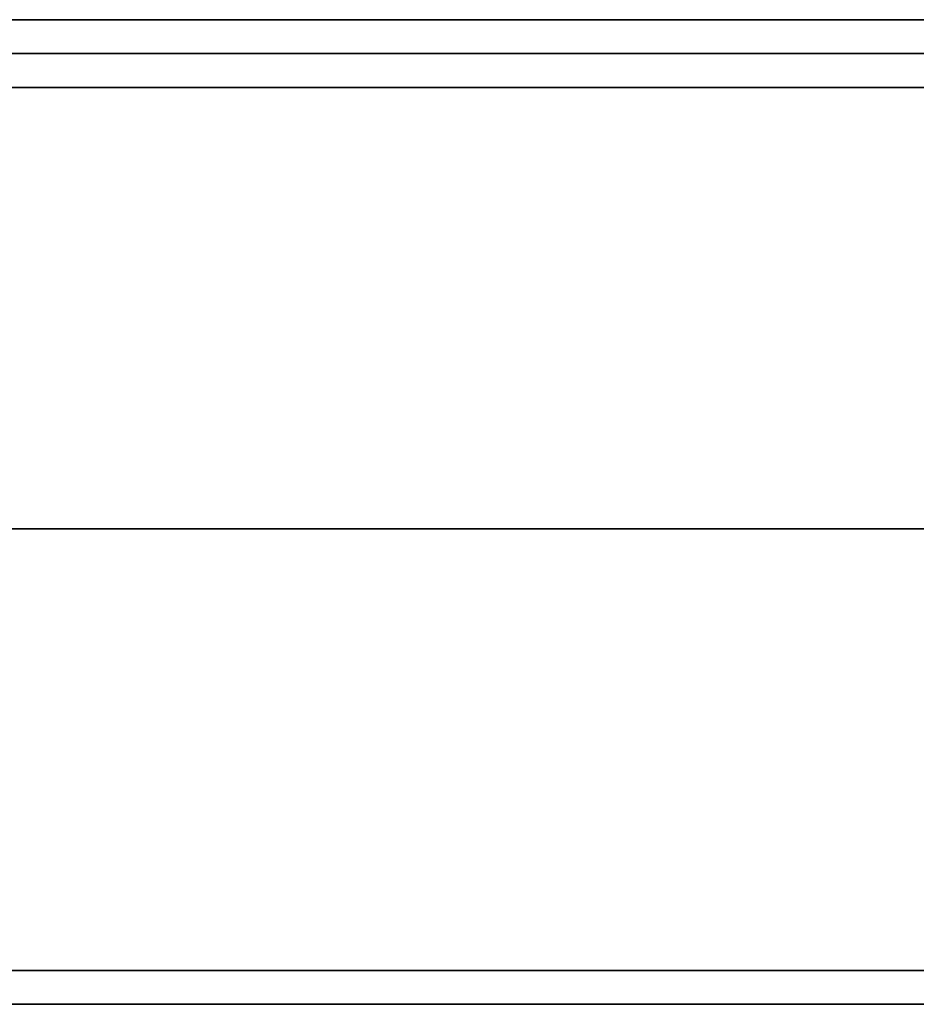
# Model space of a CAD drawing. Header units: millimetres. Extents: x -429 to 422, y -262 to 259.
# Tile 446 of 656: x -79 to -65, y 196 to 210. Entities that reach past the tile are written whole.
import ezdxf

# ---------------------------------------------------------------- set-up
doc = ezdxf.new("R2010")
doc.units = ezdxf.units.MM
doc.layers.add('Default', color=7, linetype='Continuous', true_color=0x000000)

msp = doc.modelspace()

# ---------------------------------------------------------------- linework, layer by layer
at = {"layer": 'Default'}
for p, q in [((-427.127, 210.065, 1342.822), (420.873, 210.065, 1342.822)), ((420.873, 210.065, 772.822), (-427.127, 210.065, 772.822)), ((420.873, 210.065, 1057.822), (-427.127, 210.065, 1057.822))]:
    msp.add_line(p, q, dxfattribs=at)
for points in [[(-427.127, 209.565, 1343.322), (-3.127, 209.565, 1343.322), (420.873, 209.565, 1343.322)], [(420.873, 209.565, 772.322), (-3.127, 209.565, 772.322), (-427.127, 209.565, 772.322)], [(-427.127, 209.065, 1343.822), (-3.127, 209.065, 1343.822), (420.873, 209.065, 1343.822)], [(420.873, 209.065, 771.822), (-3.127, 209.065, 771.822), (-427.127, 209.065, 771.822)], [(-427.127, 202.565, 1343.822), (-3.127, 202.565, 1343.822), (420.873, 202.565, 1343.822)], [(420.873, 202.565, 771.822), (-3.127, 202.565, 771.822), (-427.127, 202.565, 771.822)], [(-427.127, 196.065, 1343.822), (-3.127, 196.065, 1343.822), (420.873, 196.065, 1343.822)], [(420.873, 196.065, 771.822), (-3.127, 196.065, 771.822), (-427.127, 196.065, 771.822)], [(-427.127, 195.565, 1343.322), (-3.127, 195.565, 1343.322), (420.873, 195.565, 1343.322)], [(420.873, 195.565, 772.322), (-3.127, 195.565, 772.322), (-427.127, 195.565, 772.322)]]:
    msp.add_open_spline(points, degree=2, dxfattribs=at)

doc.saveas('drawing.dxf')
